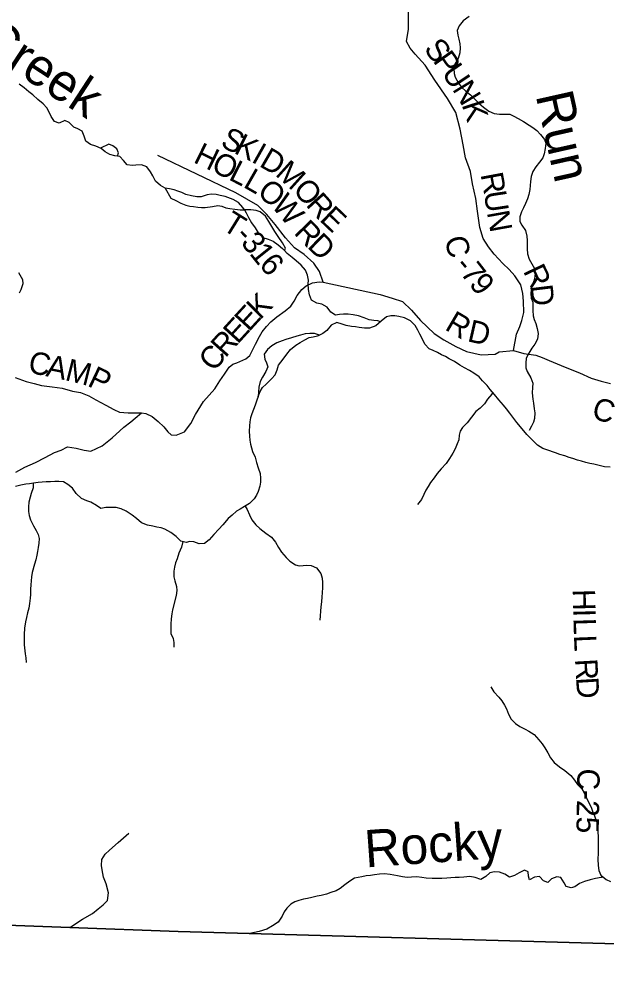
# Model space of a CAD drawing. Extents: x 1578669 to 1989827, y 208020 to 553079.
# Drawn here: x 1781742 to 1789632, y 349087 to 361904 of the extents above; entities that cross this region are included whole.
import ezdxf

# ---------------------------------------------------------------- set-up
doc = ezdxf.new("R2010")
doc.units = 0
for name, color, linetype in [('GM_X_Adjacent_County', 7, 'Continuous'), ('GM_X_County', 7, 'Continuous'), ('GM_X_County_Road', 7, 'Continuous'), ('GM_X_County_Road_Text', 7, 'Continuous'), ('GM_X_Minor_River', 7, 'Continuous'), ('GM_X_Minor_River_Text', 7, 'Continuous'), ('GM_X_Township', 7, 'Continuous'), ('GM_X_Township_Road', 7, 'Continuous'), ('GM_X_Township_Road_Text', 7, 'Continuous')]:
    doc.layers.add(name, color=color, linetype=linetype)

msp = doc.modelspace()

# ---------------------------------------------------------------- linework, layer by layer
at = {"layer": 'GM_X_Adjacent_County'}
msp.add_lwpolyline([(1777594, 349890), (1782423, 349710), (1783877, 349656), (1789921, 349486), (1790774, 349462), (1795014, 349286), (1795056, 349285), (1813587, 349087)], dxfattribs=at)
at = {"layer": 'GM_X_County'}
msp.add_lwpolyline([(1813587, 349087), (1795056, 349285), (1795014, 349286), (1790774, 349462), (1789921, 349486), (1783877, 349656), (1782423, 349710), (1777594, 349890)], dxfattribs=at)
at = {"layer": 'GM_X_County_Road'}
for points in [[(1788380, 357456), (1788420, 357675), (1788461, 357777), (1788490, 357857), (1788517, 357965), (1788513, 358118), (1788502, 358222), (1788476, 358339), (1788397, 358460), (1788322, 358541), (1788234, 358622), (1788119, 358748), (1788043, 358847), (1787970, 358960), (1787927, 359107), (1787897, 359326), (1787874, 359497), (1787828, 359692), (1787801, 359857), (1787734, 360043), (1787704, 360216), (1787660, 360425), (1787603, 360652), (1787490, 360838), (1787320, 361085), (1787191, 361285), (1787060, 361433), (1786990, 361514), (1786943, 361602), (1786968, 361769), (1786975, 362501)], [(1781733, 358504), (1781786, 358411), (1781790, 358349), (1781765, 358271), (1781741, 358225)], [(1781688, 357093), (1781838, 357039), (1781943, 357012), (1782043, 356985), (1782187, 356967), (1782320, 356948), (1782458, 356911), (1782566, 356893), (1782676, 356846), (1782772, 356795), (1782904, 356723), (1783012, 356664), (1783090, 356629), (1783205, 356620), (1783271, 356621), (1783341, 356619), (1783386, 356618), (1783442, 356608), (1783526, 356571), (1783610, 356502), (1783685, 356429), (1783739, 356366), (1783783, 356325), (1783849, 356317), (1783960, 356366), (1784047, 356477), (1784109, 356595), (1784217, 356769), (1784369, 356940), (1784438, 357048), (1784501, 357137), (1784561, 357233), (1784611, 357271), (1784666, 357290), (1784787, 357343), (1784839, 357387), (1784876, 357459), (1784917, 357539), (1784970, 357643), (1785005, 357707), (1785062, 357780), (1785121, 357840), (1785202, 357909), (1785313, 357989), (1785390, 358052), (1785435, 358118), (1785473, 358196), (1785538, 358275), (1785593, 358325), (1785682, 358364), (1785768, 358376), (1785823, 358375), (1786589, 358207), (1786751, 358159), (1786887, 358114), (1787009, 357998), (1787128, 357858), (1787313, 357686), (1787445, 357598), (1787605, 357508), (1787747, 357443), (1787944, 357398), (1788133, 357407), (1788187, 357436), (1788380, 357456), (1788515, 357415), (1788680, 357394), (1788762, 357363), (1788855, 357322), (1789071, 357230), (1789266, 357158), (1789421, 357086), (1789555, 357044), (1789678, 357014)]]:
    msp.add_lwpolyline(points, dxfattribs=at)
at = {"layer": 'GM_X_Minor_River'}
for points in [[(1787781, 361937), (1787701, 361883), (1787647, 361813), (1787624, 361751), (1787632, 361687), (1787646, 361637), (1787656, 361573), (1787660, 361519), (1787657, 361450), (1787635, 361376), (1787591, 361300), (1787576, 361246), (1787580, 361176), (1787594, 361126), (1787642, 361043), (1787682, 360991), (1787738, 360938), (1787801, 360886), (1787857, 360828), (1787913, 360775), (1787975, 360723), (1788047, 360670), (1788119, 360636), (1788191, 360626), (1788259, 360630), (1788329, 360627), (1788381, 360603), (1788441, 360569), (1788513, 360528), (1788587, 360482), (1788639, 360448), (1788693, 360407)], [(1783702, 359635), (1783641, 359671), (1783573, 359730), (1783538, 359799), (1783506, 359853), (1783455, 359922), (1783385, 359950), (1783311, 359943), (1783260, 359939), (1783192, 359950), (1783143, 360004), (1783095, 360061), (1783025, 360070), (1782959, 360088), (1782898, 360123), (1782844, 360169), (1782772, 360200), (1782702, 360221), (1782638, 360267), (1782615, 360332), (1782590, 360400), (1782530, 360433), (1782478, 360455), (1782416, 360516), (1782354, 360542), (1782280, 360507), (1782218, 360531), (1782171, 360598), (1782139, 360662), (1782112, 360715), (1782066, 360765), (1781994, 360824), (1781925, 360887), (1781871, 360929), (1781809, 360982), (1781742, 361031)], [(1788693, 360407), (1788741, 360357), (1788795, 360289), (1788811, 360238), (1788805, 360166), (1788790, 360096), (1788772, 360042), (1788728, 359986), (1788677, 359920), (1788639, 359858), (1788617, 359790), (1788607, 359724), (1788600, 359671), (1788596, 359615), (1788584, 359551), (1788564, 359493), (1788539, 359429), (1788513, 359369), (1788487, 359315), (1788461, 359251), (1788464, 359188), (1788490, 359138), (1788538, 359066), (1788556, 358989), (1788560, 358933), (1788561, 358871), (1788563, 358821), (1788565, 358753), (1788589, 358682), (1788625, 358620), (1788658, 358556), (1788670, 358506), (1788664, 358445), (1788650, 358393), (1788634, 358341), (1788615, 358271), (1788609, 358221), (1788617, 358159), (1788637, 358104), (1788638, 358046), (1788636, 357994), (1788644, 357922), (1788656, 357872), (1788678, 357817), (1788697, 357753), (1788709, 357683), (1788699, 357609), (1788665, 357539), (1788626, 357487), (1788582, 357419), (1788550, 357353), (1788543, 357284), (1788545, 357224), (1788563, 357172), (1788609, 357088), (1788637, 357015), (1788634, 356961), (1788630, 356889), (1788636, 356803), (1788646, 356748), (1788657, 356674), (1788663, 356618), (1788659, 356542), (1788645, 356492), (1788620, 356442), (1788590, 356381)], [(1783064, 360065), (1783078, 360109), (1783056, 360161), (1783000, 360204), (1782948, 360227), (1782836, 360173)], [(1783702, 359635), (1783777, 359502), (1783845, 359469), (1783913, 359434), (1783981, 359408), (1784033, 359395), (1784085, 359387), (1784141, 359380), (1784191, 359376), (1784241, 359374), (1784339, 359389), (1784411, 359404), (1784465, 359392), (1784517, 359369), (1784569, 359361), (1784639, 359354), (1784711, 359344), (1784766, 359343)], [(1784766, 359343), (1784746, 359377), (1784686, 359444), (1784614, 359483), (1784506, 359522), (1784443, 359538), (1784387, 359551), (1784325, 359553), (1784268, 359544), (1784184, 359520), (1784128, 359517), (1784054, 359532), (1783982, 359552), (1783926, 359575), (1783874, 359595), (1783822, 359612), (1783762, 359624), (1783702, 359635)], [(1785303, 358797), (1785316, 358831), (1785278, 358900), (1785219, 358984), (1785175, 359051), (1785136, 359118), (1785096, 359188), (1785049, 359261), (1784977, 359319), (1784925, 359336), (1784853, 359346), (1784791, 359343), (1784766, 359343)], [(1784766, 359343), (1784789, 359305), (1784820, 359240), (1784862, 359168), (1784911, 359103), (1784951, 359033), (1785012, 358974), (1785084, 358952), (1785154, 358925), (1785218, 358876), (1785278, 358824), (1785303, 358797)], [(1786593, 357842), (1786557, 357854), (1786505, 357859), (1786441, 357867), (1786373, 357896), (1786299, 357919), (1786225, 357935), (1786159, 357944), (1786095, 357945), (1786041, 357937), (1785989, 357931), (1785927, 357970), (1785876, 358039), (1785804, 358077), (1785738, 358090), (1785666, 358133), (1785639, 358203), (1785625, 358275), (1785622, 358352), (1785626, 358402), (1785615, 358468), (1785587, 358534), (1785526, 358601), (1785460, 358660), (1785405, 358704), (1785339, 358759), (1785303, 358797)], [(1789676, 355888), (1789600, 355896), (1789530, 355910), (1789456, 355929), (1789404, 355939), (1789350, 355953), (1789292, 355968), (1789238, 355982), (1789176, 356004), (1789126, 356020), (1789066, 356041), (1789000, 356061), (1788940, 356083), (1788826, 356122), (1788774, 356142), (1788702, 356184), (1788624, 356259), (1788558, 356329), (1788470, 356430), (1788424, 356488), (1788384, 356541), (1788331, 356613), (1788283, 356671), (1788243, 356724), (1788181, 356794), (1788121, 356863), (1788065, 356933), (1788023, 356985), (1787962, 357048), (1787918, 357100), (1787844, 357153), (1787788, 357189), (1787722, 357223), (1787658, 357258), (1787584, 357306), (1787516, 357342), (1787464, 357377), (1787412, 357399), (1787356, 357429), (1787298, 357456), (1787246, 357478), (1787188, 357542), (1787156, 357607), (1787122, 357673), (1787094, 357729), (1787059, 357793), (1786995, 357852), (1786913, 357896), (1786837, 357913), (1786785, 357919), (1786731, 357919), (1786672, 357907), (1786604, 357851), (1786528, 357787), (1786447, 357754), (1786377, 357756), (1786307, 357764), (1786257, 357772), (1786203, 357779), (1786133, 357793), (1786077, 357807), (1786005, 357830), (1785931, 357794), (1785872, 357722), (1785820, 357682), (1785772, 357663)], [(1785772, 357663), (1785707, 357685), (1785646, 357686), (1785580, 357678), (1785518, 357661), (1785468, 357647), (1785400, 357625), (1785323, 357604), (1785271, 357586), (1785203, 357557), (1785136, 357519), (1785074, 357468), (1785031, 357406), (1785041, 357340), (1785064, 357289), (1785082, 357237), (1785053, 357173), (1785009, 357099), (1784976, 357041), (1784958, 356965), (1784949, 356840)], [(1784949, 356840), (1784976, 356907), (1785008, 356957), (1785058, 357005), (1785130, 357076), (1785181, 357130), (1785205, 357195), (1785223, 357259), (1785288, 357341), (1785336, 357407), (1785384, 357471), (1785455, 357529), (1785513, 357561), (1785579, 357598), (1785637, 357628), (1785690, 357640), (1785748, 357654), (1785772, 357663)], [(1784949, 356840), (1784931, 356790), (1784909, 356722), (1784889, 356662), (1784866, 356606), (1784850, 356554), (1784840, 356496), (1784834, 356446), (1784831, 356373), (1784835, 356305), (1784841, 356253), (1784847, 356199), (1784874, 356098), (1784910, 356022), (1784930, 355952), (1784952, 355880), (1784976, 355805), (1784983, 355741), (1784981, 355687), (1784971, 355633), (1784953, 355565), (1784928, 355515), (1784896, 355464), (1784836, 355403), (1784767, 355361), (1784711, 355327), (1784659, 355297), (1784603, 355245), (1784549, 355199), (1784478, 355117), (1784422, 355057), (1784355, 354985), (1784295, 354915), (1784229, 354865), (1784159, 354861), (1784087, 354888), (1784034, 354892), (1783984, 354880), (1783914, 354898), (1783848, 354961), (1783780, 355013), (1783700, 355056), (1783650, 355074), (1783592, 355086), (1783536, 355098), (1783466, 355109), (1783384, 355143), (1783316, 355200), (1783258, 355246), (1783180, 355298), (1783110, 355331), (1783044, 355347), (1782974, 355347), (1782904, 355346), (1782838, 355334), (1782782, 355374), (1782706, 355421), (1782650, 355437), (1782578, 355469), (1782510, 355536), (1782458, 355606), (1782398, 355658), (1782336, 355691), (1782276, 355699), (1782222, 355699), (1782164, 355693), (1782106, 355692), (1782050, 355688), (1781996, 355682), (1781936, 355674), (1781883, 355668), (1781831, 355661), (1781765, 355649), (1781693, 355629)], [(1788104, 356885), (1788087, 356871), (1788028, 356802), (1787989, 356742), (1787931, 356682), (1787874, 356636), (1787816, 356563), (1787757, 356485), (1787694, 356423), (1787662, 356371), (1787649, 356317), (1787643, 356257), (1787622, 356205), (1787594, 356137), (1787563, 356077), (1787517, 356008), (1787474, 355940), (1787409, 355868), (1787353, 355803), (1787312, 355745), (1787266, 355685), (1787231, 355631), (1787201, 355579), (1787176, 355523), (1787142, 355455), (1787089, 355388)], [(1781933, 355674), (1781929, 355610), (1781903, 355538), (1781891, 355486), (1781872, 355418), (1781868, 355359), (1781868, 355295), (1781878, 355241), (1781896, 355183), (1781935, 355104), (1781973, 355040), (1781999, 354986), (1782011, 354930), (1782009, 354869), (1781998, 354813), (1781988, 354759), (1781978, 354707), (1781966, 354647), (1781948, 354589), (1781919, 354477), (1781909, 354416), (1781903, 354366), (1781898, 354310), (1781896, 354250), (1781896, 354182), (1781892, 354130), (1781883, 354059), (1781871, 353997), (1781855, 353935), (1781841, 353873), (1781830, 353815), (1781816, 353729), (1781810, 353645), (1781810, 353574), (1781811, 353504), (1781823, 353384), (1781831, 353331), (1781838, 353269)], [(1784778, 355367), (1784805, 355322), (1784833, 355250), (1784867, 355182), (1784919, 355117), (1784973, 355065), (1785055, 355004), (1785129, 354950), (1785184, 354882), (1785226, 354813), (1785262, 354747), (1785326, 354676), (1785378, 354626), (1785450, 354578), (1785502, 354567), (1785554, 354569), (1785606, 354573), (1785664, 354569), (1785732, 354539), (1785790, 354464), (1785808, 354400), (1785816, 354342), (1785815, 354275), (1785809, 354201), (1785805, 354151), (1785799, 354083), (1785792, 354017), (1785788, 353955), (1785784, 353896), (1785780, 353834)], [(1783938, 354892), (1783920, 354816), (1783888, 354734), (1783863, 354658), (1783843, 354604), (1783829, 354546), (1783821, 354492), (1783818, 354417), (1783834, 354365), (1783854, 354287), (1783858, 354235), (1783849, 354168), (1783801, 353976), (1783790, 353920), (1783782, 353854), (1783780, 353780), (1783779, 353659), (1783809, 353591), (1783819, 353535), (1783819, 353474)], [(1788074, 352943), (1788113, 352873), (1788181, 352804), (1788220, 352753), (1788256, 352697), (1788283, 352645), (1788313, 352574), (1788348, 352508), (1788406, 352447), (1788464, 352409), (1788533, 352372), (1788585, 352347), (1788655, 352299), (1788720, 352230), (1788764, 352177), (1788798, 352123), (1788839, 352053), (1788875, 351990), (1788924, 351925), (1788994, 351869), (1789065, 351816), (1789147, 351751), (1789196, 351687), (1789236, 351632), (1789294, 351570), (1789325, 351517), (1789353, 351459), (1789390, 351386), (1789420, 351326), (1789439, 351274), (1789467, 351211), (1789490, 351135), (1789508, 351060), (1789511, 350998), (1789514, 350924), (1789516, 350864), (1789513, 350786), (1789513, 350707), (1789510, 350629), (1789513, 350543), (1789523, 350477), (1789552, 350414), (1789624, 350354), (1789682, 350329)], [(1789583, 350389), (1789554, 350382), (1789478, 350369), (1789405, 350351), (1789329, 350328), (1789265, 350301), (1789200, 350255), (1789150, 350241), (1789084, 350262), (1789057, 350312), (1789015, 350381), (1788961, 350391), (1788889, 350362), (1788838, 350314), (1788779, 350337), (1788725, 350397), (1788659, 350388), (1788592, 350348), (1788579, 350400), (1788575, 350459), (1788524, 350479), (1788455, 350442), (1788391, 350408), (1788324, 350385), (1788261, 350427), (1788189, 350454), (1788125, 350458), (1788059, 350443), (1788008, 350395), (1787938, 350356), (1787864, 350382), (1787790, 350393), (1787710, 350386), (1787648, 350382), (1787596, 350381), (1787537, 350377), (1787481, 350372), (1787415, 350370), (1787341, 350367), (1787285, 350369), (1787207, 350374), (1787147, 350380), (1787079, 350389), (1787011, 350385), (1786951, 350382), (1786887, 350392), (1786823, 350403), (1786771, 350414), (1786721, 350420), (1786647, 350429), (1786579, 350425), (1786511, 350416), (1786458, 350410), (1786400, 350403), (1786342, 350391), (1786292, 350383), (1786242, 350372), (1786183, 350334), (1786113, 350285), (1786050, 350235), (1786000, 350203), (1785928, 350178), (1785870, 350160), (1785797, 350141), (1785745, 350131), (1785671, 350112), (1785613, 350100), (1785561, 350089), (1785497, 350075), (1785442, 350056), (1785388, 350022), (1785335, 349972), (1785299, 349920), (1785272, 349861), (1785218, 349783), (1785145, 349731), (1785065, 349690), (1784964, 349657), (1784838, 349630)]]:
    msp.add_lwpolyline(points, dxfattribs=at)
at = {"layer": 'GM_X_Township'}
msp.add_lwpolyline([(1813587, 349087), (1795056, 349285), (1795014, 349286), (1790774, 349462), (1789921, 349486), (1783877, 349656), (1782423, 349710), (1777594, 349890)], dxfattribs=at)
at = {"layer": 'GM_X_Township_Road'}
for points in [[(1785823, 358375), (1785776, 358518), (1785696, 358627), (1785567, 358743), (1785439, 358835), (1785318, 358966), (1785177, 359148), (1785069, 359280), (1784948, 359402), (1784652, 359571), (1783606, 360075)], [(1781699, 355822), (1781820, 355889), (1781961, 355954), (1782094, 356019), (1782215, 356086), (1782306, 356119), (1782391, 356162), (1782509, 356143), (1782614, 356116), (1782704, 356103), (1782857, 356178), (1782989, 356283), (1783094, 356378), (1783149, 356426), (1783242, 356497), (1783301, 356547), (1783386, 356618)], [(1782423, 349710), (1782591, 349824), (1782726, 349899), (1782803, 349963), (1782872, 350016), (1782927, 350072), (1782942, 350176), (1782911, 350295), (1782877, 350386), (1782856, 350484), (1782848, 350541), (1782851, 350625), (1782896, 350695), (1782955, 350750), (1783072, 350852), (1783216, 350975)]]:
    msp.add_lwpolyline(points, dxfattribs=at)

# ---------------------------------------------------------------- texts
at = {"layer": 'GM_X_County_Road_Text'}
for s, rotation, p in [('S', 308.7014, (1787164, 361498)), ('P', 305.2123, (1787288, 361344)), ('U', 304.2084, (1787404, 361180)), ('N', 301.3455, (1787550, 360965)), ('K', 288.1861, (1787680, 360756)), ('R', 280.6142, (1787934, 359820)), ('U', 278.6257, (1787979, 359580)), ('N', 280.2456, (1788020, 359310)), ('C', 284.4253, (1787449, 358955)), ('-', 310.149, (1787577, 358587)), ('7', 307.9795, (1787655, 358495)), ('R', 295.4793, (1788502, 358523)), ('9', 308.8673, (1787772, 358345)), ('K', 44.5029, (1784975, 357859)), ('D', 276.9822, (1788601, 358325)), ('E', 47.4493, (1784826, 357697)), ('R', 329.5624, (1787443, 357743)), ('E', 47.6343, (1784675, 357531)), ('D', 347.2018, (1787747, 357582)), ('R', 48.2141, (1784511, 357348)), ('C', 52.0387, (1784363, 357158)), ('C', 348.2239, (1781849, 357163)), ('A', 348.22, (1782090, 357113)), ('M', 345.9996, (1782346, 357060)), ('P', 334.4762, (1782646, 356986)), ('C', 344.966, (1789414, 356546)), ('H', 271.3625, (1789173, 354250)), ('I', 271.4804, (1789179, 353985)), ('L', 271.816, (1789182, 353860)), ('L', 272.3817, (1789189, 353633)), ('R', 273.1928, (1789203, 353312)), ('D', 273.499, (1789217, 353064)), ('C-25', 268.9714, (1789237, 351847))]:
    msp.add_text(s, height=300, rotation=rotation, dxfattribs=at).set_placement(p)
at = {"layer": 'GM_X_Minor_River_Text'}
for s, height, rotation, p in [('Creek', 500, 326.8717, (1781158, 361534)), ('Run', 500.1, 282.642, (1788674, 360881)), ('Rocky', 500, 4.0695, (1786395, 350516))]:
    msp.add_text(s, height=height, rotation=rotation, dxfattribs=at).set_placement(p)
at = {"layer": 'GM_X_Township_Road_Text'}
for s, rotation, p in [('S', 333.9109, (1784431, 360200)), ('K', 333.6907, (1784613, 360111)), ('H', 334.0687, (1784068, 359987)), ('I', 330.6482, (1784846, 359996)), ('D', 329.9596, (1784952, 359936)), ('O', 333.8862, (1784305, 359872)), ('L', 332.8619, (1784541, 359756)), ('L', 330.3248, (1784737, 359656)), ('M', 318.0569, (1785168, 359813)), ('O', 321.3704, (1784922, 359551)), ('O', 312.1345, (1785404, 359602)), ('W', 309.8265, (1785117, 359398)), ('R', 312.0539, (1785581, 359406)), ('E', 316.3913, (1785763, 359205)), ('T', 328.1895, (1784452, 359089)), ('R', 314.0652, (1785419, 359029)), ('-', 313.5703, (1784627, 358984)), ('3', 309.2092, (1784707, 358899)), ('D', 315.8671, (1785598, 358845)), ('1', 308.6874, (1784824, 358756)), ('6', 311.7448, (1784951, 358599))]:
    msp.add_text(s, height=300, rotation=rotation, dxfattribs=at).set_placement(p)

doc.saveas('drawing.dxf')
